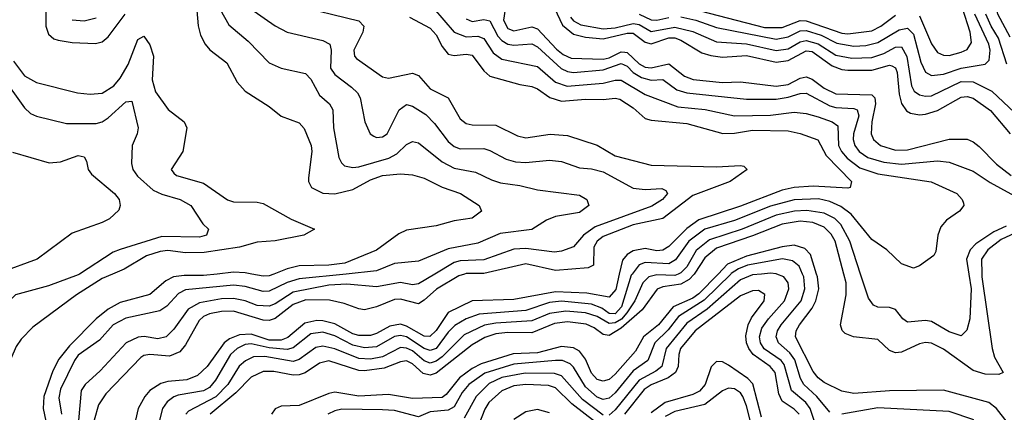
# Model space of a CAD drawing. Header units: inches. Extents: x 501365 to 657855, y 482276 to 547543.
# Tile 327 of 656: x 606174 to 609474, y 489537 to 490852. Entities that reach past the tile are written whole.
import ezdxf

# ---------------------------------------------------------------- set-up
doc = ezdxf.new("R2010")
doc.units = ezdxf.units.IN
doc.header["$MEASUREMENT"] = 0
doc.layers.add('A6408', color=7, linetype='Continuous')
doc.layers.add('A6409', color=7, linetype='Continuous')

msp = doc.modelspace()

# ---------------------------------------------------------------- linework, layer by layer
at = {"layer": 'A6408', "color": 5}
for points, elevation in [([(606374.4, 490000), (606370, 489997.2), (606270, 489960.6), (606159.1, 489930), (606134.4, 489905.6), (606093.5, 489830), (606057.7, 489750), (606039.9, 489690), (606030, 489671.9), (605959.8, 489610), (605947.7, 489590), (605947.5, 489570), (605963.8, 489530)], 2160), ([(606484.7, 490000), (606450, 489985.4), (606364.6, 489930), (606218, 489822), (606178.6, 489781.4), (606162.3, 489757.7), (606143.7, 489716.3), (606130, 489643.6), (606104.1, 489595.9), (606097.2, 489570), (606102.8, 489510)], 2180), ([(606835.1, 490000), (606790, 489994.7), (606725, 489995), (606688.7, 489990), (606663.2, 489976.8), (606610, 489931.7), (606510, 489904.7), (606470, 489882.3), (606429.7, 489850.3), (606340.1, 489759.9), (606305.2, 489714.8), (606284.7, 489675.3), (606255.1, 489590), (606251.9, 489550), (606268.6, 489470)], 2220), ([(607268.5, 490000), (607110, 489984), (607070, 489971.8), (607010, 489942.4), (606990, 489941.1), (606930, 489957.8), (606890, 489963.1), (606730, 489946.7), (606705.7, 489934.3), (606667.2, 489892.8), (606643.9, 489876.1), (606530, 489851.6), (606486.9, 489830), (606441.3, 489778.7), (606370, 489727.6), (606357, 489710), (606310, 489613.7), (606305.4, 489585.4), (606314.1, 489530)], 2240), ([(607564.9, 490000), (607510, 489967.4), (607490, 489964.2), (607450, 489971.9), (607370, 489956.6), (607270, 489966.3), (607210, 489962.8), (607090, 489939), (607030, 489900.6), (607010, 489892.5), (606970, 489894.8), (606930, 489910), (606890, 489918.3), (606850, 489917.3), (606776.6, 489903.4), (606738.2, 489881.8), (606690, 489815.7), (606664.1, 489790), (606636.6, 489783.4), (606590.6, 489790.6), (606571.3, 489788.7), (606530.4, 489769.6), (606443.8, 489676.2), (606393.4, 489630), (606379.9, 489610), (606370.8, 489509.2)], 2260), ([(607664.9, 490000), (607645.6, 489994.4), (607570.5, 489949.5), (607530, 489912.3), (607510, 489900.1), (607450, 489915.3), (607430, 489914.8), (607369.4, 489890), (607330, 489879.9), (607310, 489883), (607261.7, 489901.7), (607211.9, 489911.9), (607133.2, 489913.2), (607090, 489898.3), (607030, 489850.7), (607010, 489844.3), (606990, 489845.6), (606890, 489875.8), (606850, 489874.6), (606810, 489867.1), (606790, 489857.9), (606775.4, 489844.6), (606730, 489762.4), (606710, 489739.3), (606675.3, 489724.7), (606610, 489729.9), (606590, 489727.3), (606579.3, 489720.7), (606461.9, 489598.1), (606438.2, 489561.8), (606423.1, 489510)], 2280), ([(608183.7, 490000), (608172.1, 489948), (608150, 489922.1), (608075.4, 489935.4), (607970, 489940.5), (607830, 489914.5), (607690, 489909.9), (607610, 489870.6), (607569.6, 489810.4), (607549, 489791), (607530, 489791.3), (607470, 489825.7), (607450, 489832), (607414.3, 489825.7), (607370, 489800.2), (607350, 489793.8), (607310, 489793.8), (607290, 489799.6), (607230, 489832.7), (607190, 489843.7), (607170, 489844.5), (607130, 489835.3), (607073, 489787), (607050, 489778.4), (607010, 489777.9), (606950, 489798), (606910, 489795.9), (606876.8, 489783.2), (606859, 489770), (606801.9, 489690), (606770, 489659.9), (606734.2, 489645.8), (606670, 489640.3), (606646.6, 489633.4), (606609.6, 489610), (606592.7, 489590), (606570.4, 489549.6), (606562.1, 489510)], 2320), ([(608226.4, 490000), (608223.6, 489996.4), (608191.1, 489890), (608170, 489866.8), (608150, 489868.1), (608125.5, 489885.5), (608090, 489898.9), (607990, 489909), (607950, 489905), (607870, 489878), (607714.2, 489865.8), (607670.4, 489849.6), (607632.4, 489827.6), (607610, 489805.1), (607570, 489750.7), (607550, 489744.3), (607530, 489750.9), (607470, 489789.2), (607450, 489793.8), (607429.6, 489790.4), (607370, 489755.9), (607330, 489752.5), (607290, 489761.3), (607230, 489792.7), (607190, 489805.2), (607150, 489799.6), (607090, 489752.6), (607070, 489746.8), (607010, 489752.7), (606950, 489766.3), (606930, 489764), (606902.8, 489750), (606880.6, 489730), (606830, 489644.9), (606810, 489620.3), (606790, 489609), (606705.4, 489594.5), (606690, 489588.8), (606668.1, 489571.9), (606652.4, 489550), (606642, 489510)], 2340), ([(608381.4, 490000), (608370, 489995.3), (608310, 489996.8), (608282.3, 489990), (608262.3, 489970), (608235.4, 489910), (608208.9, 489870), (608191.6, 489848.4), (608170, 489836.3), (608150, 489834.6), (608110, 489857.4), (608070, 489869.8), (608004.5, 489875.5), (607950, 489868.2), (607890, 489842.6), (607770, 489835), (607731.6, 489828.4), (607663.8, 489796.2), (607590, 489722.8), (607570, 489708), (607550, 489701.8), (607530, 489709.7), (607490, 489742.1), (607470, 489751.5), (607450, 489753.3), (607390, 489722.2), (607350, 489714.4), (607310, 489717.1), (607230, 489749.5), (607190, 489758.4), (607166.5, 489753.5), (607110, 489713.7), (607090, 489707.2), (606995.8, 489724.2), (606957.7, 489722.3), (606930.4, 489709.6), (606909.2, 489690.8), (606870.9, 489630), (606831.6, 489588.4), (606739.8, 489540.2), (606730.1, 489530)], 2360), ([(608435, 490000), (608418.3, 489981.7), (608390, 489966), (608330, 489957.3), (608310.7, 489949.3), (608260.3, 489879.7), (608190, 489818.2), (608150, 489794), (608130, 489797.4), (608099.8, 489819.8), (608072.1, 489832.1), (608010, 489839.8), (607966, 489834), (607890, 489803.5), (607810, 489804.4), (607770, 489799.7), (607732.6, 489787.4), (607690, 489762.3), (607570, 489668.1), (607550, 489661.4), (607526.5, 489666.5), (607490, 489698.9), (607470, 489708.6), (607450, 489706.3), (607395, 489685), (607330, 489675.6), (607310, 489677.2), (607210, 489708.9), (607178.4, 489701.6), (607130.7, 489669.3), (607110, 489662), (607090, 489661.3), (607026.1, 489673.9), (606990, 489673.1), (606950, 489654.1), (606898.1, 489601.9), (606812.7, 489530)], 2380), ([(607025.8, 490000), (607010, 489993.8), (606990, 489992.7), (606951.8, 490000)], 2220), ([(608514.6, 490000), (608450, 489933.4), (608430, 489919.6), (608364.6, 489890), (608315.6, 489830), (608264.9, 489790), (608238, 489742), (608170, 489664.6), (608150, 489647.1), (608130, 489640.8), (608110, 489646.2), (608090, 489668.1), (608070, 489715), (608050, 489741.6), (608030, 489752.7), (607990, 489757), (607910, 489736.3), (607827.7, 489732.3), (607721, 489699), (607690, 489683.2), (607648.2, 489651.8), (607603.2, 489596.8), (607590, 489586.6), (607490, 489582.5), (607410, 489596.9), (607310, 489590.9), (607230, 489604), (607210, 489600.2), (607110, 489559.9), (607050, 489557.3), (607030, 489548.4), (607018, 489530)], 2420), ([(608557.6, 490000), (608467.8, 489912.2), (608382.5, 489857.5), (608347.3, 489812.7), (608302.5, 489770), (608278.9, 489710), (608230, 489676.2), (608170, 489601.6), (608150, 489584.2), (608130, 489579.4), (608110, 489587.3), (608070, 489621.7), (608030, 489687.9), (608018.8, 489698.8), (607992.9, 489710), (607970, 489710.6), (607830, 489697.7), (607732.4, 489667.6), (607679.5, 489630), (607656.7, 489603.3), (607630, 489555), (607610, 489544), (607550, 489537.9), (607510, 489522.1), (607430, 489542.6), (607390, 489544.8), (607253.3, 489546.7), (607230, 489541.8), (607206.7, 489530)], 2440), ([(608660, 490000), (608630, 489997), (608590, 489980.5), (608477.7, 489882.3), (608410, 489835.5), (608340.8, 489750), (608326, 489690), (608305.7, 489674.3), (608250, 489644.2), (608170, 489544.6), (608150, 489526.6)], 2460), ([(608850, 489468.1), (608823.5, 489550), (608809, 489570), (608760.6, 489610), (608736.8, 489696.8), (608726.6, 489710), (608669.6, 489749.6), (608656.7, 489770), (608653.2, 489790), (608661.4, 489818.6), (608683.6, 489850), (608737.3, 489910), (608752.1, 489950), (608749.9, 489970), (608735.2, 489990), (608711.6, 490000)], 2460), ([(608890, 489536.7), (608846.1, 489590), (608802, 489630), (608790.9, 489650), (608772.2, 489712.2), (608755.4, 489735.4), (608717.4, 489770), (608710, 489790), (608714.3, 489810), (608726.3, 489830), (608792.8, 489910), (608805.4, 489950), (608802.1, 489990), (608798, 490000)], 2440), ([(609484.1, 489504.1), (609447.8, 489550), (609422.6, 489570), (609270, 489610.9), (609089, 489609), (608970, 489599.5), (608930, 489607.1), (608870, 489636.2), (608850, 489651.7), (608833.3, 489673.3), (608774.5, 489790), (608776.5, 489810), (608787.5, 489830), (608830, 489885.6), (608843, 489910), (608852.2, 489950), (608847.7, 489990), (608844.7, 490000)], 2420), ([(609398.5, 490000), (609398.5, 489990), (609433.1, 489750), (609441.9, 489721.9), (609470.2, 489670), (609456.3, 489663.7), (609410, 489664.3), (609370, 489676.3), (609270, 489748.3), (609230, 489768.1), (609210, 489770.6), (609190, 489766.6), (609130, 489737.9), (609110, 489735.9), (609090, 489743.6), (609050, 489780.2), (608969.2, 489789.2), (608941.3, 489801.2), (608930.9, 489810.9), (608925.3, 489830), (608944.2, 489930), (608943.9, 489970), (608935.9, 490000)], 2380), ([(609355.5, 490000), (609363.3, 489950), (609359, 489850), (609348.6, 489811.4), (609330, 489793.3), (609290, 489806.1), (609230, 489841.2), (609210, 489844), (609150, 489838.3), (609134, 489850), (609110, 489881.2), (609090, 489887.8), (609050, 489888.5), (609035.6, 489895.6), (609018.7, 489918.7), (608992.5, 490000)], 2360), ([(608786.3, 489530), (608770, 489547.8), (608730, 489574.1), (608719, 489599), (608705.7, 489670), (608689.3, 489690), (608632.7, 489730), (608617.9, 489750), (608610.2, 489770), (608607.5, 489792.5), (608615.4, 489830), (608627, 489853), (608668.9, 489910), (608671, 489931), (608650, 489944.5), (608630, 489943.9), (608590, 489926.6), (608438.2, 489810), (608389.3, 489750), (608382.7, 489730), (608380.7, 489690), (608372.2, 489670), (608347.4, 489652.6), (608290, 489629.2), (608267.1, 489612.9), (608200.9, 489530)], 2480), ([(608660.9, 489520.9), (608631.6, 489631.6), (608614.9, 489650), (608550, 489694.9), (608530, 489706.1), (608510, 489707.4), (608491.5, 489688.5), (608471, 489630), (608452.5, 489607.5), (608430, 489596), (608336.9, 489570), (608290, 489535)], 2520), ([(608130, 489527.2), (608060, 489580), (607990, 489659.1), (607966.8, 489666.8), (607867.6, 489667.6), (607790, 489653.6), (607747.3, 489632.7), (607703.5, 489590), (607663.3, 489516.7)], 2460), ([(608104, 489504), (608024.9, 489564.9), (607970, 489618.7), (607946.6, 489626.5), (607870, 489630.2), (607830, 489625.2), (607790, 489608.5), (607746.2, 489570), (607732.5, 489547.5), (607710.8, 489490)], 2480), ([(608627.7, 489487.7), (608610, 489558.9), (608597.8, 489590), (608590, 489601.8), (608570, 489615.3), (608550, 489617.6), (608530, 489609), (608470, 489563.3), (608370, 489539.6), (608337.1, 489522.9)], 2540), ([(607950, 489534.8), (607910, 489545.9), (607870, 489538.6), (607830, 489513)], 2520), ([(609371.7, 489511.7), (609290, 489539.9), (609050, 489551.3), (608930, 489530.2)], 2440)]:
    msp.add_lwpolyline(points, dxfattribs=dict(at, elevation=elevation))
at = {"layer": 'A6409', "color": 5}
for points, elevation in [([(609493.7, 490793.7), (609453, 490870), (609445.7, 490910), (609446.7, 490930), (609453.5, 490946.5), (609488.3, 490991.7)], 2420), ([(606760.8, 490960.8), (606771.5, 490831.5), (606780.1, 490800.1), (606795.1, 490770), (606811.2, 490751.2), (606867.8, 490707.8), (606902.7, 490642.7), (606930, 490612.8), (607010, 490561.2), (607050, 490529.2), (607110, 490506.7), (607127.8, 490487.8), (607150.4, 490430.4), (607153.4, 490410), (607142.2, 490322.2), (607142.3, 490310), (607152.2, 490290), (607190, 490270.5), (607230, 490268.6), (607290, 490282.9), (607350, 490315.1), (607390, 490330.1), (607450, 490335.5), (607490, 490331.8), (607530, 490320.6), (607590, 490290.9), (607651.1, 490270), (607714, 490230), (607721.3, 490210), (607690, 490187.6), (607630, 490178.2), (607570, 490161.5), (607470, 490147.1), (607444.9, 490135.1), (607370, 490079.4), (607263.8, 490036.3), (607209.8, 490029.8), (607110, 490027.7), (607070, 490017.5), (607025.8, 490000)], 2220), ([(606261, 490890), (606261.7, 490830), (606270, 490803.9), (606288.3, 490788.3), (606302.8, 490782.8), (606350, 490775.8), (606427.8, 490772.2), (606450, 490778.1), (606470, 490794.3), (606527.3, 490870)], 2220), ([(606845.8, 490885.8), (606874.3, 490834.3), (606939.8, 490779.8), (607010, 490707.1), (607050, 490689.5), (607131.8, 490671.8), (607150, 490653.2), (607179.1, 490599.1), (607212.1, 490570), (607223.3, 490550), (607226, 490490), (607243.6, 490390), (607252.2, 490372.2), (607262.9, 490362.9), (607290, 490356.4), (607310, 490359.2), (607411.5, 490388.5), (607437.9, 490402.1), (607470, 490433.8), (607490, 490443.8), (607510, 490439.8), (607590, 490375.2), (607630, 490354.1), (607701.4, 490341.4), (607755.2, 490315.2), (607785.9, 490305.9), (607850, 490296.6), (607910, 490281.7), (608050, 490264.2), (608075.3, 490250), (608082, 490230), (608050, 490205.9), (607970, 490192.6), (607940.1, 490179.9), (607890, 490149), (607783.8, 490136.2), (607710, 490103.1), (607610, 490084.5), (607510, 490043), (607430, 490035.2), (607369.8, 490010.2), (607268.5, 490000)], 2240), ([(606945.1, 490890), (607030, 490831.8), (607070, 490810.1), (607190, 490782.1), (607213.6, 490770), (607218.2, 490750), (607216.1, 490690), (607230, 490667.9), (607286.4, 490626.4), (607306.4, 490606.4), (607315.4, 490590), (607330.3, 490509.7), (607348.4, 490470), (607361.3, 490461.3), (607370, 490457.1), (607390, 490459), (607405.6, 490470), (607445.2, 490550), (607470, 490567.5), (607490, 490562.5), (607534.7, 490534.7), (607564.5, 490504.5), (607610, 490443.3), (607630, 490427), (607650, 490419.7), (607730, 490419.9), (607750, 490413.9), (607804.6, 490384.6), (607835.5, 490375.5), (607870, 490373.4), (607950, 490381.4), (607990, 490377.3), (608050, 490355.4), (608090, 490351.9), (608130, 490341.9), (608230, 490287.3), (608270, 490282.8), (608325.9, 490285.9), (608339.8, 490279.8), (608345.6, 490270), (608328.8, 490250), (608293.2, 490226.8), (608102.5, 490157.5), (608063.4, 490130), (608030, 490090.6), (607990, 490076.9), (607966.5, 490073.5), (607870, 490085.8), (607830, 490083.4), (607730, 490047.1), (607650, 490044.3), (607630, 490038.6), (607564.9, 490000)], 2260), ([(607090, 490901.2), (607310, 490848.3), (607327.3, 490830), (607323.4, 490810), (607294.2, 490750), (607295.8, 490730), (607302.2, 490722.3), (607390, 490660.9), (607410, 490656.1), (607490, 490673), (607510, 490665.3), (607550, 490620.1), (607609.7, 490589.7), (607650, 490519.4), (607670, 490504.7), (607690, 490499.7), (607770, 490498.4), (607842.5, 490462.5), (607870, 490456.5), (607951.7, 490468.3), (608010, 490463.8), (608110, 490431.1), (608170, 490396.3), (608290, 490364.4), (608510, 490358.5), (608590, 490363.2), (608600.9, 490360.9), (608612.8, 490350), (608555.5, 490310), (608430, 490263.4), (608330, 490186.4), (608230, 490165.2), (608130, 490125.4), (608109.7, 490110), (608098.5, 490090), (608096.9, 490030), (608079.4, 490020.6), (607970, 490011.9), (607870, 490033.6), (607730, 490001.4), (607670, 490001.5), (607664.9, 490000)], 2280), ([(607561, 490890), (607629.6, 490810), (607670, 490794.6), (607710, 490796.8), (607729.3, 490789.3), (607761.4, 490741.4), (607790, 490720.1), (607910, 490695.3), (607970, 490642.6), (608009.4, 490629.4), (608130, 490638.9), (608170, 490649.5), (608190, 490649.4), (608270, 490601.8), (608379.5, 490559.5), (608471.3, 490551.3), (608570.1, 490530.1), (608690, 490532.5), (608770, 490541.8), (608810, 490538.1), (608850, 490527), (608897.4, 490510), (608916.3, 490496.3), (608918.5, 490430), (608928.1, 490410), (608947.5, 490387.5), (608990, 490355.3), (609050, 490335), (609229.3, 490309.3), (609315.3, 490270), (609332.9, 490250), (609337, 490237), (609339, 490230), (609324.2, 490210), (609280.1, 490179.9), (609262, 490158), (609251, 490130), (609244.4, 490075.6), (609237.8, 490062.2), (609190, 490027.4), (609170, 490019.3), (609130, 490034.5), (609080.5, 490080.5), (609030, 490115.9), (608960.8, 490200.8), (608926.6, 490226.6), (608890, 490242.9), (608851.6, 490251.6), (608770, 490248.6), (608690, 490227.7), (608570, 490179.6), (608470, 490149.7), (608416.3, 490110), (608372, 490048), (608350, 490034.1), (608270, 490038.9), (608250, 490031.1), (608226.4, 490000)], 2340), ([(607804.7, 490910), (607795.4, 490850), (607810, 490822.1), (607830, 490814.1), (607890, 490828.1), (607910, 490821.4), (607973.3, 490753.3), (607995.5, 490735.5), (608022.7, 490722.7), (608130, 490719.9), (608150, 490724.1), (608190, 490743.7), (608202.6, 490742.6), (608210, 490741.7), (608250, 490703.9), (608270, 490693.4), (608290, 490690.4), (608350, 490704.2), (608402.7, 490662.7), (608431.4, 490651.4), (608530, 490641.7), (608590, 490643.7), (608710, 490629.2), (608750, 490634.9), (608790, 490656.2), (608810, 490660.7), (608830, 490652.7), (608870, 490622), (608910, 490603.6), (609030, 490600.2), (609039.9, 490590), (609042.2, 490570), (609030.3, 490510), (609027.7, 490470), (609035.5, 490450), (609058.8, 490430), (609110, 490415.1), (609150, 490415.6), (609290, 490451.4), (609350, 490451.4), (609370, 490442.7), (609390, 490426.8), (609447.8, 490367.8), (609497.4, 490330)], 2380), ([(607966.6, 490890), (607993.8, 490833.8), (608030, 490803.6), (608070, 490793.1), (608130, 490788.3), (608210, 490806.6), (608230, 490806.3), (608270, 490776.7), (608290, 490770.9), (608350, 490790.7), (608370, 490791.1), (608390, 490783.7), (608460.9, 490740.9), (608490, 490731.6), (608530, 490726.7), (608610, 490731.7), (608710, 490709.6), (608750, 490715.2), (608810, 490747.5), (608830, 490745.1), (608897.6, 490697.6), (608930, 490685.4), (608950, 490683.1), (609030, 490683.2), (609090, 490699), (609097.3, 490697.3), (609110, 490690.1), (609115.3, 490675.3), (609122.2, 490602.2), (609130, 490570.9), (609146.7, 490546.7), (609159.3, 490539.3), (609190, 490532.9), (609210, 490535), (609250, 490547.9), (609330, 490592.1), (609350, 490594.3), (609370, 490588.8), (609428.1, 490548.1), (609493.8, 490470)], 2420), ([(608390, 490897.9), (608670, 490826), (608730, 490825.8), (608790, 490849), (608810, 490848), (608930, 490806.9), (608950, 490804.3), (609030, 490814.8), (609060.9, 490830), (609110, 490867)], 2480), ([(609190, 490865.1), (609230, 490771.4), (609250, 490742.1), (609270, 490732.5), (609290, 490732.2), (609330, 490742.6), (609350, 490752.3), (609364.5, 490775.5), (609359.7, 490810), (609334.4, 490890)], 2480), ([(606350, 490851.9), (606390, 490847.8), (606430, 490857.9)], 2240), ([(607479.9, 490859.9), (607550, 490823.5), (607570, 490801.5), (607590, 490762.6), (607610, 490736.8), (607630, 490732.1), (607670, 490736.4), (607690, 490733), (607730, 490680.6), (607750, 490662.8), (607850, 490634.6), (607890, 490628.5), (607910, 490620.3), (607950.9, 490590.9), (607990, 490578.5), (608070, 490586.1), (608130, 490584.1), (608170, 490589.3), (608185.2, 490585.2), (608230, 490556.6), (608270, 490521), (608290, 490515.3), (608410, 490503.9), (608531.2, 490471.2), (608570, 490472.2), (608630, 490481.9), (608750, 490479.3), (608790, 490471.1), (608849.7, 490449.7), (608877.2, 490397.2), (608962.4, 490310), (608957.8, 490290), (608950, 490287), (608833.8, 490293.8), (608770, 490290), (608730, 490280.3), (608590, 490226.8), (608450, 490182), (608410, 490152.9), (608350, 490092.3), (608330, 490079.4), (608310, 490077.6), (608270, 490085.2), (608230, 490077.5), (608210, 490065), (608194, 490046), (608183.7, 490000)], 2320), ([(607670, 490854.9), (607690, 490845.8), (607730, 490852.1), (607750, 490847.5), (607776.4, 490796.4), (607790, 490781.8), (607810, 490770.3), (607830, 490766.9), (607890, 490770.9), (607910, 490761.3), (607988.4, 490688.5), (608010, 490677.9), (608030, 490675.2), (608130, 490684.2), (608190, 490704.9), (608210, 490695.8), (608230, 490675.3), (608257.7, 490657.7), (608290, 490649.8), (608330, 490651.5), (608377.1, 490617.1), (608410, 490606.5), (608610, 490586.2), (608710, 490585.1), (608750, 490591.8), (608790, 490605.1), (608810, 490605.4), (608890, 490563.8), (608910, 490557.7), (608970, 490554.5), (608981.2, 490550), (608986.8, 490530), (608968.8, 490470), (608967.7, 490450), (608973.8, 490430), (608988, 490410), (609016.8, 490390), (609070, 490374.1), (609130, 490368), (609250, 490379.6), (609290, 490374.5), (609370, 490344.1), (609426.7, 490306.7), (609543.2, 490243.2)], 2360), ([(608019.8, 490859.8), (608030, 490848.2), (608054.3, 490834.3), (608130, 490820.7), (608170, 490824.7), (608230, 490839.3), (608250, 490836.1), (608290, 490812.1), (608370, 490826.9), (608430, 490812), (608510, 490777.6), (608610, 490771.3), (608710, 490748.7), (608750, 490754.2), (608790, 490777.7), (608810, 490782.6), (608850, 490771.5), (608910, 490733.1), (608963.4, 490723.4), (609030, 490725.5), (609070, 490738.6), (609110, 490760.1), (609130, 490760.5), (609148.1, 490728.1), (609163.1, 490630), (609172.7, 490612.7), (609190, 490600.3), (609210, 490595.4), (609230, 490596.9), (609330, 490644.4), (609370, 490643.9), (609432.9, 490612.9), (609510, 490539.6)], 2440), ([(608250, 490870.9), (608290, 490851.5), (608310, 490850.6), (608350, 490859.2)], 2460), ([(608390, 490861.4), (608439.8, 490850), (608510, 490825.7), (608710, 490786.6), (608750, 490794.4), (608790, 490814.9), (608810, 490815.6), (608860.2, 490800.2), (608912.8, 490772.8), (608970, 490763.3), (609010, 490765.5), (609050, 490775.3), (609121.8, 490818.2), (609150, 490823), (609170, 490803.9), (609194.9, 490710), (609210, 490676.4), (609230, 490664.8), (609270, 490668.9), (609330, 490689.2), (609410, 490702.5), (609423.3, 490716.7), (609427, 490750), (609422.4, 490770), (609375.9, 490870)], 2460), ([(609483.3, 490703.2), (609455, 490790), (609430.1, 490830.1), (609412.9, 490870)], 2440), ([(606152.7, 490712.7), (606190, 490663.6), (606230, 490641.2), (606367.3, 490607.3), (606410, 490602.2), (606450, 490606.3), (606489.3, 490630.7), (606510, 490656.2), (606537.8, 490702.2), (606570, 490785.3), (606590, 490796.3), (606610, 490767.7), (606622.5, 490730), (606617.9, 490650), (606628.6, 490610), (606671.4, 490551.4), (606725.4, 490510), (606733.7, 490490), (606720.6, 490410), (606681.6, 490350), (606690, 490338.3), (606699.5, 490330), (606790, 490304.4), (606870, 490248), (606890, 490242.2), (606970, 490240.7), (606990, 490235.7), (607083.5, 490183.5), (607161.6, 490150), (607126.4, 490130), (607030, 490111.6), (606970, 490106.3), (606910, 490090), (606792, 490072), (606730, 490071.3), (606670, 490078.3), (606644.1, 490075.9), (606599.1, 490060.9), (606523.6, 490016.4), (606484.7, 490000)], 2180), ([(606107.9, 490670), (606190, 490556.1), (606210, 490537.9), (606230, 490528.4), (606330, 490503.6), (606430, 490504.6), (606450, 490509.5), (606470, 490523), (606530, 490577.2), (606550, 490579.1), (606570.6, 490490), (606567.7, 490470), (606550.2, 490430), (606548.1, 490370), (606553.4, 490350), (606568.2, 490328.2), (606620.6, 490280.6), (606650, 490267.3), (606711.4, 490250), (606747.3, 490230), (606788.1, 490168.1), (606806.5, 490150), (606800.2, 490130), (606776.9, 490123.1), (606650, 490125.8), (606510, 490082.1), (606487.3, 490072.7), (606374.4, 490000)], 2160), ([(606150, 490408.4), (606272.2, 490372.2), (606310, 490375.9), (606370, 490397), (606390, 490392.9), (606397.9, 490377.9), (606403, 490350), (606414.3, 490334.3), (606490.9, 490270), (606506.8, 490250), (606510.9, 490230), (606506.2, 490213.8), (606474.7, 490185.3), (606450, 490172.2), (606350, 490137.3), (606232, 490050), (606110, 490005.5)], 2140), ([(608992.5, 490000), (608957, 490110), (608926.3, 490166.3), (608905.7, 490185.7), (608870, 490204), (608812.6, 490212.6), (608770.8, 490210.8), (608710, 490197.4), (608595.9, 490150), (608486, 490114), (608441.7, 490078.3), (608410, 490024.5), (608390, 490003.5), (608381.4, 490000)], 2360), ([(608935.9, 490000), (608907, 490110), (608893.9, 490133.9), (608870, 490157.3), (608832.4, 490172.4), (608790, 490176.6), (608730, 490167.2), (608630, 490127.5), (608510, 490086.9), (608470, 490053.8), (608437.4, 490002.6), (608435, 490000)], 2380), ([(609480.2, 490159.8), (609439.2, 490140.8), (609378.7, 490101.2), (609359.5, 490080.5), (609347.7, 490050), (609355.5, 490000)], 2360), ([(609510, 490137.2), (609463.9, 490116.1), (609418.7, 490081.3), (609398.2, 490050), (609398.5, 490000)], 2380), ([(608844.7, 490000), (608825.1, 490065.1), (608805.9, 490085.9), (608770, 490096.1), (608730, 490091.5), (608610, 490060.3), (608546.8, 490033.2), (608514.6, 490000)], 2420), ([(608798, 490000), (608786.7, 490026.7), (608764.4, 490044.4), (608730.4, 490050.4), (608613.7, 490030), (608582.8, 490017.2), (608558.8, 490001.2), (608557.6, 490000)], 2440), ([(606951.8, 490000), (606930, 490004.2), (606890, 490006.4), (606835.1, 490000)], 2220), ([(608711.6, 490000), (608710, 490000.7), (608690, 490003), (608660, 490000)], 2460)]:
    msp.add_lwpolyline(points, dxfattribs=dict(at, elevation=elevation))

doc.saveas('drawing.dxf')
